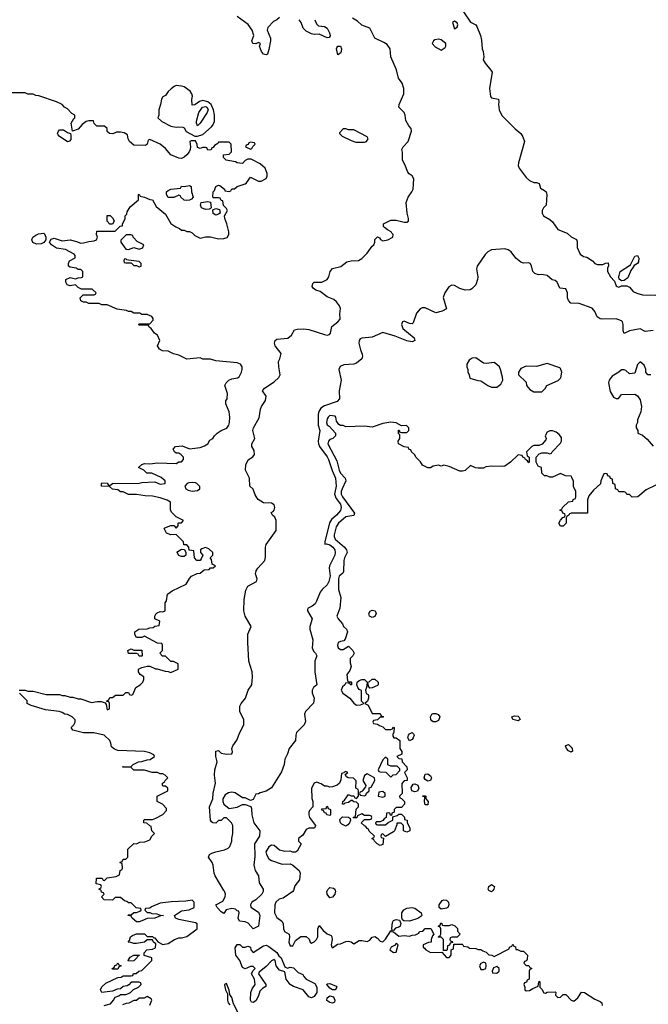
# Model space of a CAD drawing. Header units: inches. Extents: x 2601682 to 2755810, y 449311 to 584050.
# Tile 309 of 505: x 2681889 to 2686633, y 489140 to 496570. Entities that reach past the tile are written whole.
import ezdxf

# ---------------------------------------------------------------- set-up
doc = ezdxf.new("R2010")
doc.units = ezdxf.units.IN
doc.header["$MEASUREMENT"] = 0
doc.layers.add('C6488', color=7, linetype='Continuous')
doc.layers.add('C6489', color=7, linetype='Continuous')

msp = doc.modelspace()

# ---------------------------------------------------------------- linework, layer by layer
at = {"layer": 'C6488', "color": 2}
for points, elevation in [([(2682526, 489130), (2682575.3, 489144.7), (2682598, 489170), (2682610, 489194), (2682636.4, 489203.6), (2682650, 489214), (2682690, 489214), (2682710, 489222), (2682726, 489230), (2682747.3, 489252.7), (2682786, 489270), (2682806, 489290), (2682802, 489302), (2682790, 489306), (2682730, 489306), (2682712.7, 489287.3), (2682699.6, 489280.4), (2682670, 489275.3), (2682650, 489258), (2682625.4, 489254.6), (2682590, 489238), (2682510, 489228.7), (2682498, 489250), (2682508.9, 489271.1), (2682540.2, 489299.8), (2682630, 489342), (2682654.6, 489345.4), (2682670, 489354), (2682730, 489354), (2682742, 489358), (2682748.4, 489371.6), (2682767.3, 489372.7), (2682788.7, 489391.3), (2682810, 489394), (2682886, 489470), (2682886, 489490), (2682827.3, 489507.3), (2682827.3, 489527.3), (2682848.4, 489551.6), (2682890, 489556), (2682913.2, 489566.8), (2682916.4, 489596.4), (2682898, 489610), (2682890, 489626), (2682850, 489626), (2682831.1, 489608.9), (2682770, 489598), (2682750, 489598), (2682727.3, 489607.3), (2682708.4, 489608.4), (2682718, 489622), (2682726, 489650), (2682740.2, 489659.8), (2682770, 489672), (2682830, 489672), (2682852, 489652), (2682890, 489651), (2682902, 489642), (2682910, 489642), (2682931.6, 489611.6), (2682970, 489591), (2683010, 489598), (2683058, 489630), (2683090, 489640.7), (2683110, 489641), (2683150, 489651), (2683228.7, 489710), (2683228, 489748), (2683215.3, 489755.3), (2683090, 489779), (2683066, 489790), (2683058, 489810), (2683110, 489844.7), (2683167.3, 489852.7), (2683206, 489870), (2683206, 489910), (2683190, 489926), (2683142, 489918), (2683032.9, 489912.9), (2682950, 489902), (2682883.6, 489876.4), (2682870, 489866), (2682838, 489862), (2682834, 489850), (2682850, 489834), (2682870, 489834), (2682885.4, 489825.4), (2682923.6, 489823.6), (2682950, 489812), (2682974, 489810), (2682952.7, 489807.3), (2682910, 489789), (2682850, 489788.7), (2682810, 489768.7), (2682790, 489762), (2682770, 489762), (2682738, 489790), (2682730, 489806), (2682706, 489810), (2682710, 489814), (2682730, 489814), (2682750, 489834), (2682770, 489834), (2682796.4, 489843.6), (2682806, 489850), (2682802, 489862), (2682767.3, 489867.3), (2682730, 489906), (2682710, 489906), (2682696.4, 489916.4), (2682680.4, 489920.4), (2682650, 489946), (2682610, 489946), (2682590, 489926), (2682527.3, 489927.3), (2682506, 489950), (2682526, 489970), (2682522, 489982), (2682507.3, 489987.3), (2682502.7, 490000)], 6), ([(2683726.8, 490000), (2683726.8, 489990), (2683716, 489970), (2683670, 489928.7), (2683642, 489910), (2683631.3, 489890), (2683632, 489872), (2683690, 489834.8), (2683700.7, 489810), (2683691, 489729), (2683651.3, 489708.7), (2683612.5, 489752.5), (2683590, 489761.2), (2683547.3, 489767.3), (2683538, 489790), (2683546, 489830), (2683542, 489842), (2683530, 489846), (2683518, 489858), (2683490, 489862), (2683446, 489854), (2683430, 489826), (2683410, 489838), (2683378, 489870), (2683368.7, 489890), (2683421.2, 489918.8), (2683439, 489950), (2683441.2, 489970), (2683433.6, 489993.6), (2683429.7, 490000)], 2), ([(2683954.8, 490000), (2683951.3, 489990), (2683878, 489942), (2683847.5, 489932.5), (2683821, 489910), (2683814.8, 489890), (2683811, 489830), (2683830, 489796), (2683867.7, 489767.7), (2683876, 489750), (2683878.8, 489710), (2683887.3, 489690), (2683922, 489670), (2683924.7, 489650), (2683921, 489610), (2683930, 489582), (2683950, 489582), (2683970, 489622), (2684010, 489651.3), (2684051.6, 489651.6), (2684072.7, 489632.7), (2684082, 489610), (2684090, 489602), (2684110, 489612), (2684128, 489630), (2684138, 489650), (2684138, 489710), (2684150, 489734), (2684178, 489698), (2684210, 489671.3), (2684238.8, 489658.8), (2684244.7, 489650), (2684246.8, 489630), (2684240.7, 489590), (2684244.7, 489570), (2684250, 489566), (2684287, 489593), (2684310, 489597.1), (2684350, 489613), (2684370, 489615.5), (2684390.5, 489610.5), (2684410, 489596), (2684450, 489620.7), (2684470, 489622), (2684510, 489614.8), (2684530, 489624.7), (2684550, 489646.8), (2684570, 489651.3), (2684590, 489638), (2684610, 489616), (2684630, 489611.3), (2684650, 489631), (2684690, 489694), (2684698, 489698), (2684694, 489690), (2684710, 489686.8), (2684750, 489654), (2684790, 489658), (2684830, 489654), (2684850, 489662), (2684876.4, 489663.6), (2684902, 489678), (2684906, 489690), (2684930, 489692), (2684950, 489712), (2684991.3, 489711.3), (2685014, 489670), (2685003.6, 489656.4), (2684994, 489630), (2684994, 489610), (2684972.7, 489607.3), (2684934, 489590), (2684934, 489570), (2684944.7, 489564.7), (2684954, 489550), (2684990, 489532), (2685074, 489534), (2685110, 489494), (2685130, 489494), (2685146, 489510), (2685146, 489550), (2685162, 489558), (2685166, 489594), (2685227.3, 489592.7), (2685234, 489590), (2685238, 489578), (2685270, 489574), (2685283.6, 489563.6), (2685330, 489562), (2685350, 489554), (2685370, 489554), (2685383.6, 489543.6), (2685410, 489534), (2685430, 489514), (2685451.6, 489511.6), (2685470, 489502), (2685582, 489558), (2685586, 489570), (2685602, 489578), (2685610, 489594), (2685618, 489578), (2685630, 489574), (2685634, 489554), (2685646, 489554), (2685670, 489542), (2685690, 489542), (2685716.9, 489516.9), (2685722, 489510), (2685719.6, 489480.4), (2685712.7, 489467.3), (2685698, 489462), (2685694, 489450), (2685710, 489434), (2685730, 489434), (2685738, 489418), (2685754, 489410), (2685738, 489402), (2685734, 489390), (2685734, 489330), (2685718, 489322), (2685712.7, 489307.3), (2685698, 489302), (2685694, 489290), (2685702, 489270), (2685702, 489250), (2685710, 489242), (2685736.4, 489243.6), (2685760.4, 489259.6), (2685802, 489278), (2685806, 489310), (2685810, 489314), (2685814, 489310), (2685814, 489270), (2685830, 489254), (2685845.4, 489225.4), (2685856.4, 489223.6), (2685870, 489232), (2685930, 489234), (2685934, 489230), (2685932, 489210), (2685950, 489192), (2685970, 489194), (2685990, 489214), (2686010, 489214), (2686050, 489172), (2686070, 489164.7), (2686102, 489190), (2686129.1, 489230.9), (2686152, 489230), (2686230, 489178), (2686270, 489162), (2686282, 489150), (2686284.7, 489130)], 6), ([(2684270, 490000), (2684272.8, 489992.8), (2684267.3, 489970), (2684250, 489949.3), (2684230, 489942.7), (2684209.4, 489970), (2684207, 489993), (2684211.2, 490000)], 6), ([(2685458.4, 490000), (2685450, 489989), (2685430, 489998), (2685429.2, 490000)], 6), ([(2683550.7, 489050.7), (2683502.9, 489142.9), (2683491.1, 489191.1), (2683474.8, 489214.8), (2683470, 489246), (2683450, 489298), (2683434, 489290), (2683434, 489286), (2683441, 489250), (2683458, 489218), (2683457.3, 489170), (2683462, 489150), (2683475.2, 489135.2)], 6), ([(2682870, 489134), (2682886, 489170), (2682882, 489182), (2682850, 489198), (2682827.3, 489187.3), (2682790, 489186), (2682771.6, 489168.4), (2682750, 489168), (2682711.6, 489148.4), (2682692.7, 489147.3), (2682663.6, 489136.4)], 6)]:
    msp.add_lwpolyline(points, dxfattribs=dict(at, elevation=elevation))
for points, elevation in [([(2684830, 489766.6), (2684788.9, 489768.9), (2684777.2, 489777.2), (2684772.3, 489792.3), (2684772.3, 489830), (2684787, 489853), (2684810, 489865.5), (2684850, 489870.8), (2684870, 489864.9), (2684918, 489830), (2684924.7, 489810), (2684917.3, 489802.7), (2684892.4, 489787.6)], 6), ([(2685070, 489859), (2685055.3, 489870), (2685053.2, 489890), (2685077.5, 489922.5), (2685090, 489927.7), (2685110, 489924.9), (2685124.9, 489910), (2685128, 489890), (2685118.8, 489870), (2685110, 489864.5)], 6), ([(2684710, 489698), (2684700.4, 489700.4), (2684698, 489710), (2684702, 489758), (2684710, 489771.3), (2684730, 489781), (2684756, 489776), (2684764, 489750), (2684760.7, 489730), (2684750, 489720.9), (2684724.9, 489715.1)], 6), ([(2685090, 489734), (2685130, 489734), (2685150, 489742), (2685172.7, 489732.7), (2685191.6, 489711.6), (2685192.7, 489692.7), (2685212, 489670), (2685190, 489646), (2685150, 489646), (2685138, 489642), (2685134, 489630), (2685138, 489618), (2685152.7, 489612.7), (2685154, 489606), (2685138, 489602), (2685132.7, 489587.3), (2685118, 489582), (2685114, 489550), (2685110, 489546), (2685086, 489546), (2685086, 489630), (2685070, 489646), (2685050, 489646), (2685046, 489650), (2685062, 489658), (2685066, 489670), (2685066, 489710), (2685062, 489722), (2685046, 489730), (2685062, 489738), (2685066, 489754), (2685074, 489750), (2685078, 489738)], 6), ([(2683570, 489571.3), (2683590, 489571.3), (2683610, 489578), (2683630, 489572), (2683632, 489550), (2683650, 489532), (2683730, 489581), (2683750, 489586), (2683770, 489576), (2683830, 489530.8), (2683845.4, 489505.4), (2683862, 489490), (2683890, 489422), (2683910, 489412), (2683930, 489421), (2683955.5, 489415.5), (2683990, 489381), (2684024.7, 489364.7), (2684032, 489350), (2684052, 489330), (2684116.1, 489296.1), (2684130.6, 489270.6), (2684130.6, 489229.4), (2684110, 489198), (2684090, 489188.7), (2684070, 489195.3), (2684029.3, 489249.3), (2683954.8, 489274.8), (2683929, 489290), (2683899, 489330), (2683890, 489386), (2683850, 489397.2), (2683825.2, 489430), (2683818, 489470), (2683810, 489478), (2683790, 489468), (2683750, 489425.2), (2683696.9, 489383.1), (2683691.3, 489370), (2683746.8, 489290), (2683746, 489274), (2683721.3, 489258.7), (2683701.1, 489238.9), (2683690, 489204), (2683670, 489167), (2683650, 489152.7), (2683637.2, 489157.2), (2683629.5, 489170.5), (2683632.3, 489230), (2683642.9, 489257.1), (2683665.2, 489290), (2683662, 489330), (2683638, 489370), (2683647.3, 489392.7), (2683666, 489410), (2683650, 489426), (2683630, 489426), (2683591.3, 489408.7), (2683570, 489418), (2683549, 489470), (2683521.2, 489510), (2683514.6, 489565.4), (2683530, 489591.3), (2683550, 489591)], 2), ([(2684730, 489598), (2684716.9, 489583.1), (2684692, 489570), (2684682, 489550), (2684710, 489532), (2684730, 489534), (2684746, 489590)], 6), ([(2682710, 489466), (2682708, 489470), (2682723.1, 489496.9), (2682750, 489512), (2682794, 489510), (2682778, 489502), (2682774, 489490), (2682750, 489468.7)], 6), ([(2682590, 489406), (2682586, 489410), (2682602, 489418), (2682607.3, 489432.7), (2682622, 489438), (2682630, 489452), (2682638, 489438), (2682654, 489430), (2682638, 489422), (2682630, 489406)], 6), ([(2685390, 489458), (2685370, 489448), (2685358, 489430), (2685370, 489402), (2685390, 489402), (2685406, 489410), (2685408, 489430), (2685406, 489450)], 6), ([(2685490, 489426), (2685464.7, 489415.3), (2685454, 489390), (2685458, 489378), (2685490, 489374), (2685506, 489390), (2685506, 489410)], 6), ([(2684270, 489248), (2684250, 489248.7), (2684230, 489262), (2684208, 489290), (2684210, 489294), (2684230, 489298), (2684278, 489278), (2684282, 489270)], 2), ([(2684250, 489149), (2684230, 489153.2), (2684207.5, 489167.5), (2684209, 489190), (2684230, 489202.8), (2684256.8, 489196.8), (2684266, 489170), (2684263.6, 489156.4)], 2)]:
    msp.add_lwpolyline(points, close=True, dxfattribs=dict(at, elevation=elevation))
at = {"layer": 'C6489', "color": 2}
for points, elevation in [([(2685238.8, 496630), (2685290.9, 496550.9), (2685330.9, 496530.9), (2685339.8, 496519.8), (2685366.8, 496450), (2685374.4, 496414.4), (2685378.8, 496350), (2685386, 496330), (2685390.6, 496290.6), (2685386.8, 496266.8), (2685401.1, 496241.1), (2685444.7, 496190), (2685453.4, 496173.4), (2685434.9, 496050), (2685441, 495990), (2685450, 495981), (2685502, 495970), (2685504.7, 495950), (2685501, 495930), (2685506.8, 495890), (2685527.9, 495847.9), (2685627.1, 495747.1), (2685670, 495712), (2685685.4, 495685.4), (2685698, 495650), (2685654, 495490), (2685650.8, 495470), (2685658.8, 495450), (2685710, 495378), (2685736.9, 495356.9), (2685770, 495342), (2685790, 495342), (2685810, 495334), (2685818, 495298), (2685850, 495282), (2685862, 495270), (2685866, 495250), (2685862, 495170), (2685842, 495150), (2685832, 495130), (2685832, 495110), (2685842, 495090), (2685890, 495062), (2685910, 495044.7), (2685950, 494986), (2686019.8, 494959.8), (2686050, 494931.3), (2686091.1, 494911.1), (2686096, 494896), (2686096, 494850), (2686119.6, 494799.6), (2686143.6, 494783.6), (2686170, 494778), (2686211.3, 494750), (2686230, 494731.3), (2686250, 494722), (2686290, 494722), (2686310, 494732), (2686330, 494734), (2686331.6, 494711.6), (2686325.4, 494694.6), (2686324.7, 494670), (2686346.8, 494630), (2686377.3, 494597.3), (2686390, 494562), (2686396.9, 494556.9), (2686410, 494551.3), (2686430, 494561), (2686470, 494562.8), (2686490, 494551), (2686518, 494518), (2686545.5, 494505.5), (2686590, 494493.7), (2686690.3, 494490.3)], 2), ([(2683429.7, 490000), (2683364, 490110), (2683357.2, 490130), (2683349.4, 490189.4), (2683341.2, 490210), (2683314, 490250), (2683322, 490270), (2683339.5, 490280.5), (2683368.2, 490291.8), (2683435.1, 490304.9), (2683462, 490318), (2683475.1, 490330), (2683489, 490370), (2683488.7, 490390), (2683498, 490430), (2683498, 490490), (2683488, 490510), (2683470, 490528), (2683450, 490546), (2683430, 490546), (2683410, 490526), (2683390, 490526), (2683370, 490508), (2683346, 490510), (2683336.4, 490516.4), (2683329.4, 490529.4), (2683322.4, 490630), (2683346.6, 490690), (2683350, 490734), (2683366, 490810), (2683359.3, 490870), (2683362.7, 490910), (2683379, 490970), (2683369.7, 491009.7), (2683369.6, 491050), (2683390, 491054), (2683410, 491036.3), (2683450, 491027.3), (2683488.7, 491031.3), (2683494, 491046), (2683489.3, 491070), (2683497.2, 491090), (2683527, 491133), (2683550, 491192), (2683581.2, 491250), (2683581.2, 491290), (2683550, 491348), (2683549.4, 491390), (2683559.3, 491410), (2683594, 491450), (2683613.2, 491510), (2683641.2, 491550), (2683645.1, 491610), (2683643.6, 491650), (2683618, 491730), (2683609.6, 491870.4), (2683610, 491934), (2683635.3, 491990), (2683590, 492069), (2683579.6, 492110), (2683584.1, 492195.9), (2683594.8, 492265.2), (2683610, 492296), (2683675.3, 492330), (2683682, 492350), (2683669.1, 492389.1), (2683674, 492410), (2683685.2, 492430), (2683739, 492490), (2683744.7, 492515.3), (2683742.7, 492590), (2683749.3, 492610), (2683824.7, 492715.3), (2683825.2, 492790), (2683814.8, 492814.8), (2683798, 492830), (2683786, 492850), (2683802, 492858), (2683808.7, 492870), (2683814, 492890), (2683808.7, 492910), (2683790, 492921.2), (2683730, 492924), (2683689.5, 492949.5), (2683680.1, 492960.1), (2683664.8, 492984.8), (2683650, 493028), (2683626, 493050), (2683622, 493110), (2683592.3, 493170), (2683594.5, 493210), (2683612.3, 493247.7), (2683649.1, 493270.9), (2683662, 493290), (2683659, 493319), (2683642, 493350), (2683642, 493370), (2683664, 493410), (2683649.3, 493470), (2683654, 493490), (2683695.5, 493564.5), (2683706, 493630), (2683713.2, 493650), (2683743.2, 493696.8), (2683749, 493730), (2683722, 493770), (2683735.3, 493790), (2683810, 493836), (2683844, 493870), (2683854, 493890), (2683843.7, 493950), (2683842.7, 493990), (2683852.7, 494010), (2683860.9, 494050), (2683818, 494110), (2683812.3, 494130), (2683817.2, 494150), (2683830, 494158), (2683913.3, 494166.7), (2683941.2, 494190), (2683962, 494230), (2683984.1, 494235.9), (2684030, 494238), (2684070, 494233.4), (2684190, 494193.7), (2684210, 494190.4), (2684226.6, 494193.4), (2684234.8, 494205.2), (2684245.4, 494254.6), (2684289.3, 494290), (2684306.6, 494310), (2684304.5, 494350), (2684309.3, 494390), (2684302.7, 494410), (2684280.1, 494440.1), (2684258.9, 494458.9), (2684210, 494477.6), (2684157.7, 494517.7), (2684124, 494530), (2684103.9, 494543.9), (2684096.5, 494556.5), (2684100.7, 494579.3), (2684110, 494590.6), (2684170, 494590.6), (2684209, 494610), (2684222.7, 494630), (2684232, 494670), (2684250, 494693.4), (2684311.5, 494708.5), (2684356.5, 494743.5), (2684389.5, 494750.5), (2684446.8, 494753.2), (2684471.9, 494768.1), (2684512.1, 494807.9), (2684550, 494861), (2684562, 494870), (2684569.2, 494890.8), (2684570, 494912), (2684590, 494932), (2684603.6, 494923.6), (2684611.6, 494911.6), (2684630, 494902), (2684666, 494910), (2684706, 494930), (2684708, 494950), (2684698, 494958), (2684693.2, 494970), (2684663.7, 494983.7), (2684641.2, 495001.2), (2684635.3, 495010), (2684635.3, 495030), (2684690, 495057.3), (2684730, 495056.3), (2684790, 495041), (2684810, 495041), (2684822, 495050), (2684824, 495070), (2684812.7, 495110), (2684805.6, 495190), (2684819.5, 495230), (2684849.4, 495270), (2684858, 495290), (2684862.7, 495370), (2684851.5, 495391.5), (2684827.3, 495407.3), (2684818.9, 495418.9), (2684796.6, 495476.6), (2684778, 495510), (2684778, 495570), (2684773.2, 495590), (2684784, 495610), (2684821.6, 495650), (2684846.6, 495730), (2684842.7, 495750), (2684824.5, 495770), (2684802.7, 495810), (2684798, 495850), (2684789.6, 495869.6), (2684749.4, 495910), (2684752.7, 495930), (2684787, 496010), (2684787.3, 496050), (2684775.1, 496090), (2684747.3, 496130), (2684731.8, 496191.8), (2684689.6, 496290), (2684685.1, 496350), (2684662, 496382), (2684638, 496398), (2684569.5, 496429.5), (2684530, 496505.2), (2684470, 496529.4), (2684438.9, 496558.9), (2684400.9, 496580.9)], 2), ([(2683850, 496586.6), (2683830.3, 496569.7), (2683803.4, 496556.6), (2683761, 496510), (2683756, 496490), (2683782, 496430), (2683782, 496410), (2683770, 496346), (2683758, 496310), (2683750, 496304), (2683730, 496309.3), (2683714, 496330), (2683698, 496370), (2683706, 496390), (2683690, 496398), (2683671.6, 496388.4), (2683649.2, 496390), (2683642, 496410), (2683655.3, 496450), (2683644, 496490), (2683612.7, 496532.7), (2683530, 496593.2)], 2), ([(2684116.3, 496570), (2684130, 496538), (2684144.9, 496524.9), (2684190, 496518), (2684210, 496506.8), (2684227.3, 496470), (2684230.7, 496449.3), (2684223.6, 496436.4), (2684210, 496434), (2684150, 496461.2), (2684110, 496459), (2684090, 496464), (2684050, 496484), (2684027.3, 496507.3), (2684012.7, 496550), (2683997.2, 496570)], 2), ([(2681886, 491510), (2681930, 491511.3), (2681950, 491502), (2681990, 491502), (2682090, 491478), (2682190, 491478), (2682210, 491471.3), (2682230, 491471.3), (2682270, 491458), (2682290, 491458), (2682330, 491446), (2682350, 491444.7), (2682430, 491418), (2682474.6, 491425.4), (2682504.7, 491424.7), (2682534, 491414), (2682542, 491402), (2682550, 491362), (2682566, 491370), (2682566, 491410), (2682562, 491422), (2682546, 491426), (2682546, 491430), (2682562, 491438), (2682570, 491454), (2682590, 491454), (2682612.7, 491472.7), (2682670, 491474), (2682690, 491494), (2682710, 491494), (2682718, 491478), (2682730, 491474), (2682742, 491478), (2682766, 491530), (2682798, 491550), (2682818, 491570), (2682826, 491590), (2682826, 491610), (2682798, 491630), (2682786, 491650), (2682786, 491670), (2682810, 491682), (2682850, 491692), (2682870, 491692), (2682912.7, 491672.7), (2682927.3, 491672.7), (2682987.3, 491652.7), (2683010, 491652), (2683030, 491644.7), (2683086, 491670), (2683086, 491710), (2683050, 491728), (2683030, 491728), (2682990, 491766), (2682967.3, 491767.3), (2682946, 491790), (2682966, 491810), (2682966, 491850), (2682962, 491862), (2682930, 491866), (2682830, 491918), (2682810, 491908), (2682770, 491908), (2682758, 491930), (2682758, 491950), (2682788.4, 491971.6), (2682850, 491974), (2682870, 491982), (2682896.4, 491983.6), (2682910, 491994), (2682942, 491998), (2682946, 492030), (2682908.7, 492048.7), (2682908, 492070), (2682918, 492090), (2682925.6, 492094.4), (2682950, 492104.7), (2682970, 492102), (2682986, 492110), (2682988, 492170), (2682996.4, 492183.6), (2683004.7, 492235.3), (2683040.2, 492259.8), (2683146, 492310), (2683170, 492354), (2683186, 492370), (2683228.4, 492391.6), (2683250, 492394), (2683280.4, 492419.6), (2683318, 492422), (2683330, 492434), (2683350, 492434), (2683366, 492450), (2683342, 492462), (2683336.4, 492496.4), (2683326, 492510), (2683346, 492530), (2683346, 492550), (2683316.4, 492576.4), (2683290, 492586), (2683263.6, 492576.4), (2683254, 492570), (2683254, 492550), (2683272, 492530), (2683259.6, 492500.4), (2683251.1, 492488.9), (2683226, 492490), (2683208.4, 492508.4), (2683202, 492562), (2683167.3, 492567.3), (2683166, 492590), (2683150, 492606), (2683127.3, 492607.3), (2683126, 492630), (2683070, 492686), (2683030, 492682), (2682996.4, 492696.4), (2682978, 492730), (2682984, 492736), (2683030, 492752), (2683052, 492752), (2683070, 492734), (2683086, 492750), (2683086, 492770), (2683090, 492774), (2683110, 492774), (2683126, 492790), (2683070, 492818), (2683038, 492850), (2683026, 492870), (2683026, 492930), (2683003.1, 492943.1), (2682950, 492962), (2682890, 492974), (2682836.4, 492976.4), (2682770, 492988), (2682710, 492988), (2682670, 493008), (2682650, 493008), (2682630, 493022), (2682590, 493028), (2682567.3, 493047.3), (2682506, 493050), (2682506, 493070), (2682510, 493074), (2682550, 493072), (2682558, 493058), (2682570, 493054), (2682590, 493071.3), (2682790, 493072), (2682810, 493078), (2682910, 493082), (2682950, 493064.7), (2682986, 493070), (2682986, 493090), (2682956.4, 493116.4), (2682887.3, 493147.3), (2682848.4, 493148.4), (2682826, 493170), (2682786, 493190), (2682810, 493214), (2682830, 493222), (2682870, 493218), (2682930, 493226.8), (2683070, 493222), (2683090, 493234), (2683110, 493234), (2683126, 493250), (2683126, 493270), (2683106, 493290), (2683090, 493298), (2683070, 493298), (2683058, 493310), (2683046, 493330), (2683066, 493350), (2683115.3, 493355.3), (2683171.6, 493331.6), (2683250, 493342.8), (2683284.7, 493355.3), (2683308, 493370), (2683323.1, 493396.9), (2683346, 493410), (2683358, 493430), (2683378, 493450), (2683409, 493470), (2683451.6, 493488.4), (2683466, 493510), (2683472.7, 493530), (2683474, 493570), (2683468.7, 493610), (2683444, 493670), (2683445.2, 493694.8), (2683455.3, 493710), (2683458, 493750), (2683438, 493810), (2683448, 493830), (2683468, 493850), (2683490, 493860.7), (2683532.5, 493867.5), (2683544.7, 493875.3), (2683564, 493910), (2683569, 493930), (2683568.7, 493950), (2683555.3, 493970), (2683530, 493981.2), (2683370, 493995.3), (2683330, 494008), (2683270, 494008), (2683250, 494018), (2683150, 494008), (2683090, 494038), (2683048.9, 494048.9), (2683010, 494068), (2682966, 494070), (2682943.1, 494083.1), (2682928, 494110), (2682946, 494150), (2682928, 494190), (2682905.2, 494205.2), (2682880.4, 494240.4), (2682866, 494250), (2682862, 494262), (2682850, 494266), (2682790, 494266), (2682786, 494270), (2682790, 494274), (2682870, 494274), (2682896.4, 494303.6), (2682896.4, 494316.4), (2682886, 494330), (2682850, 494346), (2682810, 494346), (2682795.3, 494355.3), (2682750, 494355.3), (2682730, 494368), (2682710, 494368), (2682694.6, 494374.6), (2682624.7, 494384.7), (2682550, 494418), (2682510, 494418), (2682490, 494428), (2682410, 494428.7), (2682390, 494438), (2682370, 494438), (2682350, 494448), (2682346, 494470), (2682367.3, 494492.7), (2682450, 494494), (2682462, 494498), (2682466, 494510), (2682436.4, 494536.4), (2682356.4, 494536.4), (2682330, 494548), (2682310, 494568), (2682270, 494562), (2682248, 494570), (2682238, 494590), (2682238, 494610), (2682270, 494624.7), (2682310, 494614), (2682330, 494622), (2682356.4, 494623.6), (2682366, 494630), (2682366, 494670), (2682350, 494686), (2682330, 494686), (2682314.6, 494694.6), (2682270, 494702), (2682258, 494710), (2682258, 494730), (2682266, 494750), (2682307.3, 494772.7), (2682308, 494790), (2682300.4, 494800.4), (2682234.8, 494834.8), (2682167, 494847), (2682128.7, 494870), (2682114, 494890), (2682126.3, 494913.7), (2682150, 494920.7), (2682210, 494901.6), (2682270, 494907.7), (2682317.1, 494897.1), (2682350, 494882.8), (2682370, 494884.9), (2682410, 494897.3), (2682450, 494901), (2682468, 494910), (2682475.3, 494930), (2682468, 494950), (2682470, 494974), (2682610, 494974), (2682648, 495012), (2682666, 495014), (2682666, 495026), (2682686, 495070), (2682686, 495090), (2682696.4, 495103.6), (2682700.4, 495119.6), (2682723.1, 495156.9), (2682786, 495210), (2682786, 495250), (2682790, 495254), (2682798, 495238), (2682830, 495232), (2682870, 495212), (2682891.1, 495211.1), (2682919.6, 495159.6), (2682990, 495102), (2683030, 495032), (2683066.4, 495006.4), (2683095.3, 494995.3), (2683110, 494982), (2683130, 494982), (2683150, 494972), (2683170, 494972), (2683190, 494962), (2683210, 494942), (2683250, 494922), (2683290, 494931.3), (2683330, 494931.3), (2683390, 494916), (2683430, 494918), (2683454, 494926), (2683468, 494950), (2683468, 494970), (2683452.7, 495030), (2683437.2, 495070), (2683435.3, 495090), (2683458, 495130), (2683450, 495146), (2683427.3, 495167.3), (2683422, 495202), (2683410, 495206), (2683402, 495222), (2683390, 495226), (2683350, 495226), (2683346, 495230), (2683348, 495270), (2683358, 495282), (2683368.7, 495310), (2683390, 495322), (2683399.6, 495319.6), (2683434, 495290), (2683438, 495278), (2683470, 495274), (2683482, 495278), (2683490, 495294), (2683510, 495294), (2683530, 495312), (2683590, 495332), (2683600.4, 495339.6), (2683630, 495382), (2683690, 495352), (2683710, 495352), (2683748.4, 495371.6), (2683755.3, 495390), (2683755.3, 495410), (2683742, 495450), (2683703.1, 495483.1), (2683636.4, 495516.4), (2683610, 495518), (2683591.6, 495508.4), (2683570, 495486), (2683530, 495488.7), (2683516.4, 495496.4), (2683448, 495510), (2683426, 495530), (2683426, 495550), (2683470, 495554), (2683487.3, 495572.7), (2683486, 495630), (2683470, 495646), (2683390, 495646), (2683383.6, 495636.4), (2683359.6, 495620.4), (2683350, 495606), (2683338, 495602), (2683332.7, 495587.3), (2683310, 495586), (2683302, 495602), (2683290, 495606), (2683270, 495606), (2683250, 495598), (2683230, 495606), (2683227.3, 495627.3), (2683215.3, 495655.3), (2683183.6, 495656.4), (2683174, 495650), (2683178, 495610), (2683176, 495590), (2683167.7, 495572.3), (2683150.6, 495549.4), (2683130, 495533.2), (2683110, 495523.7), (2683090, 495524.5), (2683029.6, 495549.6), (2682990, 495599), (2682948.7, 495630), (2682870, 495666), (2682858, 495662), (2682852, 495630), (2682839.6, 495620.4), (2682750, 495622), (2682718, 495650), (2682708, 495670), (2682702, 495702), (2682676.4, 495716.4), (2682650, 495722), (2682619.6, 495720.4), (2682590.9, 495709.1), (2682566, 495710), (2682550, 495726), (2682548, 495748), (2682530, 495766), (2682470, 495766), (2682450, 495786), (2682446, 495806), (2682410, 495808), (2682390, 495802), (2682359.8, 495780.2), (2682330, 495744), (2682288, 495728), (2682278, 495790), (2682296.4, 495823.6), (2682306, 495830), (2682306, 495850), (2682283.1, 495863.1), (2682250, 495898), (2682228, 495910), (2682208.9, 495928.9), (2682166, 495950), (2682034.6, 495994.6), (2682010, 495998), (2681990, 496008), (2681950, 496008.7), (2681930, 496018), (2681830, 496018)], 6), ([(2686670, 494224), (2686610, 494217.2), (2686570, 494237.2), (2686490, 494222.7), (2686450, 494202), (2686442.7, 494222.7), (2686443.7, 494270), (2686437.2, 494290), (2686430, 494297.2), (2686390, 494312.7), (2686290, 494309.4), (2686270, 494312.7), (2686247.3, 494327.3), (2686230, 494368.7), (2686210, 494394), (2686110, 494429.3), (2686048.7, 494430), (2686029.3, 494450), (2686023.7, 494470), (2686022.7, 494510), (2686010, 494539), (2685965.2, 494545.2), (2685944, 494590), (2685930, 494601.2), (2685906.3, 494606.3), (2685870, 494639.3), (2685830, 494647), (2685805.1, 494645.1), (2685776, 494656), (2685762, 494670), (2685752, 494712), (2685742, 494730), (2685730, 494736), (2685690, 494732.7), (2685670, 494741.2), (2685633.2, 494770), (2685597.7, 494817.7), (2685574.3, 494834.3), (2685550, 494841.6), (2685450, 494832.3), (2685422.4, 494817.6), (2685400.9, 494799.1), (2685342, 494710), (2685335.5, 494690), (2685347.3, 494630), (2685344, 494610), (2685330.6, 494570), (2685300.7, 494539.3), (2685288.3, 494531.7), (2685250, 494529.7), (2685210, 494542.4), (2685170, 494565.1), (2685150, 494567.3), (2685127, 494553), (2685097.1, 494510), (2685085.8, 494474.2), (2685110, 494389), (2685078, 494370), (2685030, 494358.4), (2684950, 494395.1), (2684925.2, 494394.8), (2684910, 494389.3), (2684884.2, 494355.8), (2684857.5, 494282.5), (2684850, 494274), (2684830, 494277.2), (2684790, 494296), (2684778, 494290), (2684770.8, 494270), (2684779.8, 494239.8), (2684864.7, 494170), (2684870, 494148), (2684850, 494139), (2684810, 494146), (2684722, 494182), (2684630, 494209.3), (2684550, 494174), (2684470, 494166.6), (2684459.1, 494160.9), (2684450.7, 494150), (2684448, 494130), (2684459.9, 494079.9), (2684473, 494047), (2684475.5, 494030), (2684470.7, 494010), (2684430, 493978), (2684411.3, 493970), (2684335.3, 493964.7), (2684307.1, 493952.9), (2684297.1, 493930), (2684315.5, 493850), (2684300.4, 493770), (2684302, 493710), (2684284.7, 493690), (2684190, 493655.6), (2684162, 493638), (2684145.8, 493614.2), (2684140.3, 493590), (2684142.6, 493510), (2684154, 493470), (2684140.5, 493390), (2684143, 493370), (2684150.4, 493350), (2684210, 493270.4), (2684220.3, 493250), (2684247.5, 493167.5), (2684272, 493110), (2684276.5, 493050), (2684264.9, 492990), (2684278, 492958), (2684310, 492914), (2684314.4, 492890), (2684310, 492866), (2684280.5, 492830), (2684241.8, 492798.2), (2684227.2, 492772.8), (2684190.9, 492630.9), (2684192, 492612), (2684204, 492616), (2684230, 492607.7), (2684252.7, 492590), (2684267.7, 492570), (2684270.4, 492550), (2684267.7, 492530), (2684228, 492450), (2684224.9, 492430), (2684231.8, 492370), (2684221.6, 492330), (2684210, 492306), (2684170.4, 492269.6), (2684156.3, 492250), (2684130, 492182), (2684118, 492162), (2684095.9, 492144.1), (2684064.7, 492130), (2684062, 492118), (2684061, 492110), (2684096, 492050), (2684077.3, 491990), (2684077.3, 491970), (2684101, 491890), (2684097.3, 491830), (2684106, 491806), (2684121, 491790), (2684130.8, 491770), (2684117.3, 491730), (2684116.3, 491710), (2684117.3, 491650), (2684131, 491550), (2684106, 491530), (2684097.3, 491510), (2684097.3, 491490), (2684110.9, 491449.1), (2684106.4, 491413.6), (2684046, 491350), (2684038.8, 491330), (2684045.4, 491274.6), (2684036, 491250), (2683978, 491190), (2683972, 491170), (2683971.3, 491130), (2683922.8, 491070), (2683910.5, 491029.5), (2683890.7, 490989.3), (2683886, 490950), (2683864.5, 490895.5), (2683790, 490774), (2683750, 490749), (2683703.6, 490736.4), (2683690, 490728), (2683670, 490726), (2683650, 490686), (2683630, 490678), (2683590, 490698), (2683570, 490698), (2683515.1, 490735.1), (2683490, 490741.2), (2683463.5, 490736.5), (2683438.8, 490721.2), (2683421, 490690), (2683421, 490670), (2683430.7, 490650.7), (2683470, 490618), (2683530, 490626.8), (2683570, 490646.8), (2683590, 490646.8), (2683632, 490632), (2683638, 490618), (2683642, 490570), (2683656.3, 490510), (2683700.5, 490450), (2683699.3, 490410), (2683660.7, 490350), (2683664.5, 490255.5), (2683656, 490190), (2683666, 490150), (2683690.4, 490110.4), (2683697.3, 490057.3), (2683726.8, 490010), (2683726.8, 490000)], 2), ([(2686650.5, 493889.5), (2686629.4, 493889.4), (2686613.2, 493910), (2686612.9, 493932.9), (2686602.5, 493962.5), (2686570, 493989), (2686550, 493968), (2686530, 493902), (2686490, 493898), (2686462, 493922), (2686450, 493928), (2686430, 493928), (2686410.9, 493909.1), (2686359.6, 493880.4), (2686338, 493850), (2686331.3, 493828.7), (2686344.5, 493764.5), (2686370, 493722), (2686390, 493712), (2686407.3, 493712.7), (2686430, 493742), (2686530, 493744.7), (2686550, 493731.3), (2686570, 493702), (2686581, 493650), (2686576, 493610), (2686551.3, 493550), (2686551.3, 493530), (2686542, 493510), (2686542, 493490), (2686554, 493470), (2686554, 493450), (2686590, 493434), (2686623.6, 493403.6), (2686670, 493352)], 6), ([(2686690, 493058), (2686616.9, 493023.1), (2686554, 492970), (2686510, 492966), (2686490, 492986), (2686470, 492986), (2686462, 493002), (2686450, 493006), (2686410, 493006), (2686402, 493022), (2686386, 493030), (2686382, 493062), (2686366, 493070), (2686362, 493102), (2686347.3, 493107.3), (2686342, 493122), (2686327.3, 493127.3), (2686322, 493142), (2686310, 493146), (2686298, 493142), (2686274, 493090), (2686272.7, 493067.3), (2686219.6, 493020.4), (2686183.6, 492976.4), (2686172.7, 492947.3), (2686172.7, 492847.3), (2686050, 492846), (2686038, 492842), (2686034, 492830), (2686018, 492822), (2686014, 492810), (2686014, 492770), (2685990, 492748), (2685969.1, 492749.1), (2685958, 492770), (2685970, 492794), (2685987.3, 492812.7), (2686002, 492818), (2686006, 492830), (2686002, 492842), (2685987.3, 492847.3), (2685982, 492862), (2685966, 492870), (2685982, 492878), (2685986, 492890), (2686030, 492932), (2686062, 492938), (2686066, 492950), (2686082, 492958), (2686086, 492970), (2686086, 493010), (2686068.4, 493048.4), (2686067.3, 493087.3), (2686056.4, 493116.4), (2686050, 493126), (2686008.4, 493128.4), (2685970, 493146), (2685910, 493118), (2685890, 493118), (2685867.3, 493127.3), (2685848.4, 493128.4), (2685828.4, 493148.4), (2685826, 493190), (2685802, 493202), (2685786, 493230), (2685786, 493270), (2685810, 493294), (2685830, 493302), (2685870, 493302), (2685890, 493294), (2685902, 493298), (2685906, 493310), (2685970, 493374), (2685978, 493390), (2685976.4, 493416.4), (2685960.4, 493440.4), (2685936.4, 493456.4), (2685910, 493468), (2685890, 493468), (2685870, 493458), (2685854, 493430), (2685862, 493410), (2685859.6, 493400.4), (2685832.7, 493367.3), (2685810, 493358), (2685770, 493358), (2685754, 493350), (2685714, 493310), (2685718, 493278), (2685734, 493270), (2685734, 493230), (2685730, 493226), (2685722, 493242), (2685706, 493250), (2685702, 493262), (2685686, 493270), (2685682, 493282), (2685650, 493286), (2685592, 493230), (2685550, 493202), (2685530, 493198), (2685450, 493202), (2685405.4, 493194.6), (2685390, 493186), (2685350, 493186), (2685328.4, 493188.4), (2685290, 493206), (2685250.9, 493169.1), (2685230, 493162), (2685210, 493162), (2685130, 493199), (2685090, 493208), (2685070, 493202), (2685050, 493208.7), (2685010, 493202), (2684990, 493189), (2684970, 493189), (2684928.7, 493208.7), (2684914.6, 493234.6), (2684878, 493270), (2684870, 493286), (2684846, 493310), (2684842, 493322), (2684826, 493330), (2684822, 493342), (2684790, 493348), (2684748, 493370), (2684746, 493390), (2684758, 493410), (2684758, 493438), (2684748.4, 493448.4), (2684748.4, 493471.6), (2684752.7, 493472.7), (2684758, 493458), (2684770, 493454), (2684810, 493454), (2684826, 493470), (2684826, 493490), (2684807.3, 493507.3), (2684770, 493506), (2684730, 493528.7), (2684690, 493534), (2684630, 493522), (2684550, 493495.3), (2684490, 493502), (2684350, 493498), (2684330, 493508), (2684310, 493508), (2684296.4, 493516.4), (2684280.4, 493540.4), (2684275.3, 493570), (2684270, 493578), (2684230, 493582), (2684218, 493570), (2684210, 493558), (2684204.9, 493530), (2684210, 493512), (2684223.5, 493503.5), (2684271, 493451), (2684271.3, 493430), (2684252, 493410), (2684230, 493401.2), (2684218.8, 493390), (2684214, 493370), (2684282.3, 493242.3), (2684298.7, 493170), (2684310, 493148.2), (2684344, 493110), (2684351, 493090), (2684321.7, 493030), (2684314.6, 493010), (2684314.6, 492990), (2684324.6, 492970), (2684414.4, 492845.6), (2684410.5, 492829.5), (2684350, 492818), (2684294.9, 492770), (2684276.7, 492743.3), (2684262, 492682), (2684261.3, 492670), (2684268.5, 492650), (2684339.1, 492590), (2684356.3, 492570), (2684360.7, 492550), (2684340.7, 492510), (2684336.3, 492490), (2684333.2, 492406.8), (2684327.3, 492392.7), (2684298.8, 492370), (2684294, 492350), (2684294.8, 492270), (2684311.3, 492210), (2684304.7, 492130), (2684281, 492070), (2684291.3, 492050), (2684324.7, 492010), (2684331.6, 491991.6), (2684354, 491970), (2684362, 491950), (2684345.4, 491894.6), (2684336, 491884), (2684310, 491879), (2684292, 491870), (2684286.4, 491846.4), (2684292, 491830), (2684310, 491818), (2684330, 491818), (2684370, 491842), (2684402, 491810), (2684412, 491790), (2684402, 491770), (2684382, 491750), (2684383.6, 491716.4), (2684391.1, 491688.9), (2684379.8, 491660.2), (2684358, 491630), (2684362, 491582), (2684370, 491574), (2684390, 491574), (2684394, 491570), (2684394, 491550), (2684386, 491550), (2684382, 491562), (2684350, 491566), (2684342, 491550), (2684325.2, 491534.8), (2684316, 491510), (2684327.9, 491487.9), (2684381, 491450), (2684410, 491411.3), (2684430, 491398), (2684460.4, 491399.6), (2684486, 491410), (2684468.7, 491428.7), (2684468, 491508), (2684450, 491515.3), (2684441.2, 491530), (2684434, 491550), (2684435.3, 491570), (2684450, 491584.7), (2684470, 491591.3), (2684490, 491591.3), (2684510, 491572), (2684527.3, 491572.7), (2684550, 491594), (2684570, 491594), (2684594, 491570), (2684594, 491550), (2684590, 491546), (2684550, 491528), (2684530, 491526), (2684520.4, 491540.4), (2684518, 491558), (2684510, 491566), (2684506, 491530), (2684498, 491510), (2684504.7, 491484.7), (2684518, 491478), (2684522, 491470), (2684522, 491450), (2684512.7, 491427.3), (2684494, 491410), (2684518, 491398), (2684550, 491334), (2684610, 491334), (2684618, 491318), (2684634, 491310), (2684630, 491306), (2684610, 491306), (2684590, 491286), (2684558, 491282), (2684554, 491270), (2684558, 491258), (2684590, 491254), (2684603.6, 491243.6), (2684630, 491234), (2684650, 491214), (2684690, 491214), (2684702, 491218), (2684710, 491232), (2684714, 491230), (2684712.7, 491192.7), (2684703.6, 491176.4), (2684703.6, 491163.6), (2684712, 491152), (2684730, 491151.3), (2684758, 491130), (2684758, 491070), (2684772.7, 491047.3), (2684772.7, 491027.3), (2684734, 491010), (2684750, 490994), (2684772, 490992), (2684774, 490970), (2684811.6, 490931.6), (2684812, 490910), (2684792, 490890), (2684812, 490850), (2684814, 490830), (2684790, 490826), (2684772.7, 490807.3), (2684774, 490730), (2684754, 490710), (2684758, 490698), (2684770, 490694), (2684791.6, 490671.6), (2684792, 490650), (2684770, 490626), (2684730, 490626), (2684714, 490610), (2684714, 490590), (2684698, 490582), (2684694, 490566), (2684687.3, 490567.3), (2684682, 490582), (2684670, 490586), (2684658, 490582), (2684654, 490550), (2684639.6, 490540.4), (2684630, 490526), (2684610, 490518), (2684583.6, 490516.4), (2684574, 490510), (2684578, 490498), (2684590, 490494), (2684650, 490494), (2684668.4, 490511.6), (2684706, 490530), (2684706, 490554), (2684736.4, 490563.6), (2684750, 490574), (2684770, 490574), (2684791.6, 490551.6), (2684794, 490534), (2684812, 490530), (2684812.7, 490512.7), (2684832, 490470), (2684832, 490448), (2684810, 490438), (2684786, 490450), (2684786, 490490), (2684767.3, 490507.3), (2684734, 490506), (2684734, 490494), (2684718, 490450), (2684710, 490442), (2684650, 490406), (2684630, 490426), (2684618, 490422), (2684614, 490410), (2684618, 490398), (2684634, 490394), (2684630, 490346), (2684610, 490338), (2684586, 490350), (2684566, 490370), (2684562, 490382), (2684546, 490390), (2684562, 490398), (2684566, 490410), (2684527.3, 490447.3), (2684522, 490462), (2684510, 490466), (2684502, 490482), (2684490, 490486), (2684466, 490510), (2684490, 490534), (2684530, 490534), (2684542, 490538), (2684546, 490550), (2684542, 490562), (2684530, 490566), (2684490, 490566), (2684470, 490578), (2684438, 490562), (2684432.7, 490547.3), (2684410, 490546), (2684406, 490550), (2684422, 490558), (2684428.4, 490611.6), (2684446, 490630), (2684446, 490650), (2684430, 490666), (2684410, 490668), (2684398, 490678), (2684390, 490678), (2684370, 490662), (2684342, 490658), (2684334, 490650), (2684326, 490650), (2684328, 490670), (2684340.4, 490679.6), (2684370, 490722), (2684390, 490714), (2684410, 490714), (2684418, 490698), (2684430, 490694), (2684446, 490710), (2684446, 490750), (2684442, 490762), (2684426, 490770), (2684427.3, 490827.3), (2684407.3, 490847.3), (2684368.9, 490848.9), (2684356.4, 490856.4), (2684346, 490874), (2684366, 490890), (2684350, 490898), (2684334, 490890), (2684334, 490886), (2684318, 490882), (2684312.7, 490832.7), (2684302, 490810), (2684285.4, 490794.6), (2684250, 490782), (2684230, 490778), (2684210, 490786), (2684190, 490786), (2684163.1, 490803.1), (2684130, 490815.3), (2684111.6, 490808.4), (2684092, 490770), (2684092.7, 490692.7), (2684102, 490670), (2684102, 490630), (2684076.9, 490603.1), (2684071, 490589), (2684070.8, 490570), (2684076, 490550), (2684122, 490490), (2684114, 490470), (2684070, 490468), (2684050, 490458), (2684024.7, 490415.3), (2683994, 490390), (2683994, 490370), (2684014, 490350), (2683983.6, 490296.4), (2683970, 490288), (2683950, 490288), (2683930, 490295.3), (2683890, 490294), (2683850, 490304), (2683810, 490338), (2683790, 490342), (2683770, 490329), (2683745.5, 490290), (2683750.8, 490270), (2683770, 490238), (2683790, 490224.7), (2683870, 490198), (2683930, 490198.8), (2683950, 490191), (2683998, 490150), (2684004.7, 490130), (2683999.6, 490080.4), (2683966.4, 490033.6), (2683954.8, 490000)], 6), ([(2682502.7, 490000), (2682502, 490002), (2682486, 490010), (2682502, 490018), (2682506, 490030), (2682502, 490042), (2682466, 490050), (2682468.4, 490091.6), (2682512, 490092), (2682518, 490078), (2682530, 490074), (2682550, 490094), (2682616.4, 490103.6), (2682642, 490118), (2682646, 490150), (2682662, 490158), (2682666, 490170), (2682662, 490202), (2682650, 490206), (2682648.4, 490211.6), (2682662, 490218), (2682670, 490234), (2682690, 490234), (2682706, 490250), (2682706, 490310), (2682750, 490354), (2682770, 490352), (2682796.4, 490363.6), (2682834.6, 490365.4), (2682870, 490382), (2682886, 490410), (2682906, 490430), (2682886, 490450), (2682882, 490482), (2682870, 490486), (2682847.3, 490507.3), (2682826, 490510), (2682826, 490530), (2682830, 490534), (2682890, 490534), (2682916.4, 490543.6), (2682968.4, 490571.6), (2682996.4, 490603.6), (2682996.4, 490616.4), (2682966, 490650), (2682926, 490670), (2682926, 490710), (2683006, 490750), (2683006, 490770), (2682990, 490786), (2682970, 490786), (2682966, 490790), (2682966, 490810), (2682982, 490818), (2682986, 490830), (2683006, 490850), (2682986, 490870), (2682970, 490878), (2682950, 490878), (2682930, 490888), (2682888.9, 490888.9), (2682830, 490908), (2682750, 490908), (2682730, 490926), (2682666, 490930), (2682670, 490934), (2682727.3, 490932.7), (2682746, 490950), (2682786, 490970), (2682810, 490971.3), (2682850, 490984.7), (2682872.9, 490987.1), (2682906, 491010), (2682902, 491022), (2682870, 491038), (2682830, 491048), (2682630, 491055.3), (2682604.7, 491064.7), (2682582, 491082), (2682578, 491110), (2682568, 491130), (2682526, 491170), (2682448.9, 491188.9), (2682370, 491189.2), (2682290, 491208.7), (2682278, 491230), (2682298, 491250), (2682308, 491270), (2682307.3, 491287.3), (2682286, 491310), (2682250, 491328), (2682230, 491328.7), (2682210, 491342), (2682186, 491350), (2682082.7, 491362.7), (2681974.6, 491394.6), (2681946, 491410), (2681946, 491430), (2681887.3, 491487.3)], 6), ([(2684211.2, 490000), (2684217.2, 490010), (2684230, 490020.7), (2684256.7, 490016.7), (2684266, 490010), (2684270, 490000)], 6), ([(2685429.2, 490000), (2685425.2, 490010), (2685429, 490030), (2685450, 490044), (2685470.8, 490030), (2685466, 490010), (2685458.4, 490000)], 6)]:
    msp.add_lwpolyline(points, dxfattribs=dict(at, elevation=elevation))
for points, elevation in [([(2685170, 496558), (2685154, 496550), (2685170, 496502), (2685190, 496514), (2685195.3, 496530), (2685190, 496546)], 2), ([(2685050, 496422), (2685022, 496418), (2685012, 496410), (2685002, 496390), (2685024.5, 496364.5), (2685070, 496338.8), (2685098.6, 496361.4), (2685104, 496370), (2685104, 496390), (2685070, 496417.2)], 2), ([(2684290, 496306), (2684279, 496350), (2684281.2, 496358.8), (2684289.2, 496370.8), (2684310, 496370.8), (2684317.3, 496350), (2684316, 496330), (2684310, 496318)], 2), ([(2683070, 496074), (2683054.4, 496065.6), (2683030.9, 496049.1), (2683010, 496028), (2682990, 495998), (2682970, 495988), (2682958, 495970), (2682952, 495930), (2682938, 495890), (2682938, 495850), (2682932, 495830), (2682962, 495802), (2683030, 495766.8), (2683070, 495758), (2683090, 495762), (2683119.6, 495759.6), (2683130, 495754), (2683146, 495726), (2683210, 495691.3), (2683230, 495691), (2683270, 495704.7), (2683337.5, 495762.5), (2683346.6, 495773.4), (2683358, 495802), (2683359.3, 495850), (2683352.7, 495890), (2683333.2, 495930), (2683308, 495950), (2683270, 495959), (2683247.1, 495952.9), (2683210, 495928), (2683190, 495926), (2683188.9, 495968.9), (2683193.6, 495993.6), (2683189, 496010), (2683175.3, 496030), (2683130, 496062.7), (2683110, 496069.2)], 6), ([(2683230, 495769), (2683222, 495790), (2683223.1, 495803.1), (2683242, 495870), (2683269.2, 495910.8), (2683294.8, 495914.8), (2683302, 495910), (2683311.3, 495891.3), (2683304.7, 495870), (2683250, 495788)], 6), ([(2682250, 495648.7), (2682188, 495690), (2682180.2, 495700.2), (2682175.3, 495710), (2682182, 495730), (2682190, 495738), (2682219.6, 495739.6), (2682250, 495718), (2682272, 495712), (2682276, 495696), (2682273.7, 495666.3), (2682265.4, 495654.6)], 6), ([(2684350, 495746), (2684330, 495746), (2684303.6, 495716.4), (2684302, 495710), (2684322, 495690), (2684390, 495658), (2684426.4, 495646.4), (2684490, 495644.7), (2684506, 495650), (2684518, 495670), (2684510, 495686), (2684410, 495738), (2684370, 495738)], 6), ([(2683630, 495646), (2683618, 495642), (2683612.7, 495627.3), (2683598, 495622), (2683594, 495610), (2683630, 495594), (2683642, 495598), (2683647.3, 495612.7), (2683666, 495630), (2683662, 495642)], 6), ([(2683150, 495205.2), (2683129.3, 495209.3), (2683106, 495230), (2683102, 495242), (2683090, 495246), (2683051.1, 495228.9), (2683010, 495228), (2682998, 495250), (2682998, 495270), (2683010, 495282), (2683030, 495291.3), (2683102, 495298), (2683110, 495314), (2683130, 495312), (2683170, 495318), (2683182, 495310), (2683184.7, 495270), (2683198, 495230), (2683185.4, 495214.6), (2683170, 495209)], 6), ([(2683290, 495137.2), (2683262, 495150), (2683254, 495170), (2683258, 495190), (2683310, 495198), (2683330, 495194), (2683334, 495150), (2683330, 495146), (2683319.8, 495140.2)], 6), ([(2683370, 495095.3), (2683350, 495108.7), (2683346, 495134), (2683370, 495144.7), (2683398, 495138), (2683402, 495110), (2683390, 495102)], 6), ([(2682570, 495026), (2682548.4, 495048.4), (2682548.4, 495091.6), (2682571.6, 495091.6), (2682592.7, 495072.7), (2682602, 495050), (2682590, 495026)], 6), ([(2682017, 494877), (2681989.3, 494889.3), (2681981.2, 494910), (2681989.2, 494930), (2682010, 494944.9), (2682030, 494953.4), (2682070, 494958), (2682075.3, 494955.3), (2682086.8, 494930), (2682086.8, 494910), (2682070, 494889.2), (2682050, 494878)], 6), ([(2682727.3, 494947.3), (2682692.7, 494947.3), (2682652.7, 494907.3), (2682652, 494890), (2682690, 494838), (2682710, 494836), (2682750, 494851.3), (2682790, 494838), (2682810, 494844.7), (2682818, 494850), (2682826, 494870), (2682776.4, 494896.4), (2682746, 494930), (2682742, 494942)], 6), ([(2682690, 494766), (2682678, 494762), (2682674, 494750), (2682678, 494738), (2682690, 494734), (2682730, 494734), (2682750, 494714), (2682770, 494714), (2682790, 494704.7), (2682806, 494710), (2682806, 494730), (2682790, 494746), (2682710, 494755.3), (2682698, 494758)], 6), ([(2686430, 494599), (2686413.2, 494613.2), (2686409, 494630), (2686421.2, 494670), (2686498.6, 494721.4), (2686530, 494786), (2686550, 494790.7), (2686560.7, 494770), (2686558, 494742), (2686551.3, 494730), (2686526, 494714), (2686517.3, 494702.7), (2686502, 494678), (2686478.4, 494621.6), (2686450, 494601.2)], 2), ([(2685330, 494018), (2685303.6, 494016.4), (2685279.6, 494000.4), (2685262, 493970), (2685262, 493950), (2685271.1, 493931.1), (2685271.6, 493911.6), (2685282, 493890), (2685285.4, 493865.4), (2685346.4, 493846.4), (2685370, 493844.7), (2685422, 493810), (2685450, 493798), (2685490, 493798), (2685520.4, 493819.6), (2685535.3, 493850), (2685533.6, 493873.6), (2685517.2, 493930), (2685508.7, 493950), (2685490, 493968.7), (2685470, 493982), (2685410, 493975.3), (2685390, 493978)], 6), ([(2685870, 493975.3), (2685790, 493954), (2685710, 493955.3), (2685670, 493938), (2685654, 493910), (2685654, 493890), (2685710, 493834), (2685714, 493810), (2685739.6, 493779.6), (2685770, 493762), (2685830, 493762), (2685854, 493786), (2685868, 493810), (2685953.6, 493846.4), (2685973.6, 493866.4), (2685979, 493910), (2685970, 493938), (2685964, 493944)], 6), ([(2683190, 493078), (2683165.4, 493074.6), (2683154, 493070), (2683134, 493050), (2683142, 493030), (2683161, 493021), (2683190, 493012), (2683230, 493018), (2683248, 493030), (2683247.3, 493047.3), (2683226, 493070), (2683214.6, 493074.6)], 6), ([(2683110, 492518), (2683090, 492526), (2683078, 492550), (2683082, 492558), (2683110, 492574), (2683132.7, 492572.7), (2683142, 492550), (2683142, 492530), (2683130, 492518)], 6), ([(2684550, 492058), (2684527.7, 492067.7), (2684523.7, 492090), (2684532.7, 492107.3), (2684550, 492113.4), (2684570.7, 492110), (2684578, 492090), (2684570, 492065.2)], 6), ([(2682790, 491768), (2682782, 491782), (2682770, 491786), (2682710, 491786), (2682706, 491810), (2682730, 491822), (2682750, 491812), (2682811.6, 491811.6), (2682814, 491770), (2682810, 491768)], 6), ([(2685010, 491272.7), (2685000.1, 491280.1), (2684992.7, 491290), (2684989.2, 491310), (2684999, 491330), (2685010, 491335.5), (2685030, 491335.5), (2685047.5, 491327.5), (2685058.8, 491310), (2685050, 491282), (2685030, 491272.7)], 6), ([(2685650, 491279), (2685609.5, 491289.5), (2685602, 491310), (2685622.7, 491317.3), (2685650, 491314), (2685656, 491310), (2685664.7, 491290)], 6), ([(2684830, 491128.7), (2684818, 491150), (2684824, 491170), (2684830, 491182), (2684851.6, 491191.6), (2684862, 491182), (2684864.7, 491170), (2684858, 491150), (2684850, 491138)], 6), ([(2686050, 491043.7), (2686030, 491053.2), (2686016, 491070), (2686006.6, 491090), (2686010, 491094), (2686030, 491100.5), (2686050, 491080.7), (2686057.1, 491070), (2686061, 491050)], 6), ([(2684650, 491006), (2684630, 490986), (2684594, 490910), (2684598, 490898), (2684610, 490894), (2684652.7, 490892.7), (2684690, 490854), (2684708.4, 490871.6), (2684730, 490874), (2684756.4, 490903.6), (2684756.4, 490916.4), (2684736.4, 490936.4), (2684690, 490938), (2684667.3, 490947.3), (2684666, 490990)], 6), ([(2684510, 490878), (2684490, 490866), (2684478, 490830), (2684502, 490790), (2684499.6, 490780.4), (2684472.7, 490747.3), (2684458, 490742), (2684454, 490730), (2684458, 490718), (2684490, 490714), (2684502, 490718), (2684507.3, 490732.7), (2684526, 490750), (2684527.3, 490772.7), (2684542, 490778), (2684568, 490830), (2684566, 490850)], 6), ([(2684970, 490824), (2684950, 490835.3), (2684941.2, 490850), (2684950, 490876), (2684970, 490878.8), (2684990, 490864.7), (2684996.3, 490850), (2684990, 490828.7)], 6), ([(2684870, 490744), (2684848, 490750), (2684843.1, 490776.9), (2684858, 490802), (2684870, 490804.7), (2684894, 490794), (2684901, 490770), (2684890, 490748.7)], 6), ([(2684630, 490746), (2684598, 490742), (2684594, 490710), (2684630, 490702), (2684646, 490710), (2684646, 490730)], 6), ([(2684950, 490646), (2684944, 490670), (2684946, 490706), (2684930, 490708), (2684930, 490714), (2684950, 490714), (2684954, 490710), (2684954, 490690), (2684971.3, 490670), (2684970, 490646)], 6), ([(2684230, 490566), (2684206, 490570), (2684202, 490582), (2684190, 490586), (2684182, 490602), (2684170, 490606), (2684170, 490614), (2684202, 490618), (2684206, 490634), (2684212.7, 490632.7), (2684218, 490618), (2684234, 490610), (2684234, 490570)], 6), ([(2684350, 490485.2), (2684319, 490499), (2684308.9, 490508.9), (2684305.2, 490534.8), (2684325.6, 490554.4), (2684371.1, 490551.1), (2684382, 490542), (2684384.7, 490530), (2684378, 490510), (2684366.4, 490493.6)], 6)]:
    msp.add_lwpolyline(points, close=True, dxfattribs=dict(at, elevation=elevation))

doc.saveas('drawing.dxf')
